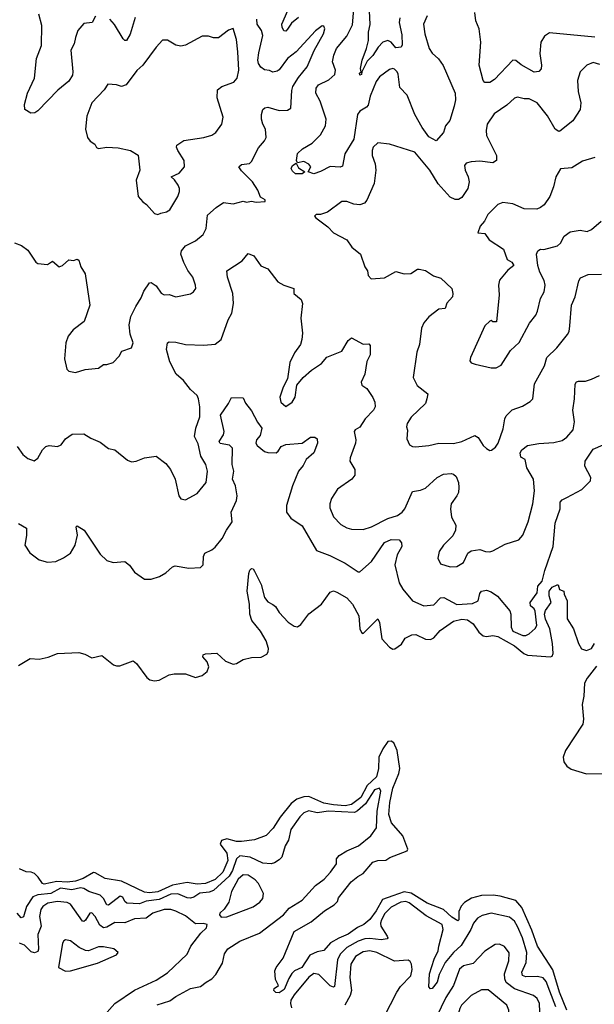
# Model space of a CAD drawing. Extents: x 2199565 to 2323334, y 894172 to 1018966.
# Tile 321 of 440: x 2297916 to 2301412, y 946690 to 952681. Entities that reach past the tile are written whole.
import ezdxf

# ---------------------------------------------------------------- set-up
doc = ezdxf.new("R2010")
doc.units = 0

msp = doc.modelspace()

# ---------------------------------------------------------------- linework, layer by layer
at = {"layer": '0CON10XD'}
for points in [[(2299611.8, 952695), (2299569.7, 952660.3), (2299545, 952623.1), (2299535, 952612.2), (2299523.1, 952613.1), (2299512.3, 952635), (2299510.7, 952655), (2299575.4, 952805)], [(2300395.5, 952705), (2300372.7, 952655), (2300380.5, 952595), (2300406.5, 952505), (2300425, 952477.1), (2300463.8, 952443.8), (2300491.8, 952401.8), (2300564.4, 952235), (2300566.6, 952193.4), (2300558.6, 952155), (2300531.7, 952068.3), (2300506.7, 952035), (2300493.3, 951995), (2300450, 951945), (2300405, 951967.5), (2300363.4, 952025), (2300318.9, 952105), (2300272.3, 952222.3), (2300228.9, 952268.9), (2300218.9, 952348.9), (2300212.2, 952365), (2300195, 952381.1), (2300185, 952384.4), (2300165, 952378.1), (2300105, 952334.4), (2300085, 952304.2), (2300048.2, 952215), (2300035, 952160.6), (2300025, 952148.2), (2299985, 952125.4), (2299970.6, 952105), (2299948.3, 951955), (2299893.1, 951865), (2299879.5, 951790.5), (2299865, 951783.5), (2299805, 951788.9), (2299745, 951756.7), (2299705, 951744.3), (2299670, 951755), (2299687.5, 951785), (2299675, 951802), (2299645, 951817.5), (2299605, 951810), (2299600, 951825), (2299605, 951867.5), (2299636.2, 951895), (2299695, 951930), (2299745, 951980.5), (2299776.4, 952035), (2299780, 952075), (2299744.6, 952185), (2299718.2, 952235), (2299719.6, 952265), (2299732.7, 952285), (2299795.8, 952315), (2299833, 952347), (2299837.8, 952375), (2299819.1, 952425), (2299825.9, 952465), (2299843.8, 952506.2), (2299905, 952581.9), (2299940.1, 952649.9), (2299949, 952745)], [(2300227.7, 952692.3), (2300224.1, 952664.1), (2300241.4, 952588.6), (2300241.9, 952528.1), (2300235.9, 952514.1), (2300205, 952510), (2300175, 952544.4), (2300155.4, 952555.4), (2300125, 952545.5), (2300096.4, 952513.6), (2300065, 952463.2), (2300030.3, 952429.7), (2299996.7, 952365), (2299995, 952347.5), (2299985, 952344.2), (2299982.5, 952355), (2299992.5, 952365), (2299988.6, 952385), (2299999.4, 952435), (2300025.3, 952505), (2300038.5, 952555), (2300037.2, 952605), (2300047.1, 952652.9), (2300044.7, 952735)], [(2301414.8, 952574.8), (2301139.4, 952600.6), (2301109.3, 952580.7), (2301085.6, 952545), (2301079.1, 952475), (2301090.9, 952405), (2301087.8, 952382.2), (2301075, 952366), (2301045, 952362.2), (2300967.2, 952407.2), (2300935, 952433.6), (2300915, 952434.5), (2300805, 952316.5), (2300775, 952299.6), (2300745, 952298.9), (2300735, 952311.2), (2300711.2, 952405), (2300720.8, 952545), (2300710.9, 952625), (2300691.3, 952675), (2300684.3, 952725.7)], [(2297884.4, 951324.4), (2297927.4, 951307.4), (2297965, 951279.2), (2298013.3, 951205), (2298025, 951197.5), (2298085, 951192.5), (2298115, 951212.5), (2298155, 951177.5), (2298175, 951186.2), (2298215, 951220), (2298243.9, 951216.1), (2298265, 951223.3), (2298275, 951217.5), (2298288.3, 951178.3), (2298314.2, 951135), (2298341.4, 950945), (2298308, 950845), (2298240, 950795), (2298210, 950755), (2298195.8, 950715), (2298188.3, 950618.3), (2298203.3, 950555), (2298215, 950543.3), (2298255, 950533.8), (2298313, 950553), (2298395, 950561.2), (2298425, 950583.3), (2298446.1, 950583.9), (2298483.6, 950596.4), (2298520, 950635), (2298537.5, 950665), (2298595.9, 950684.1), (2298605.8, 950715), (2298587.3, 950767.3), (2298581.9, 950825), (2298592.2, 950875), (2298622.8, 950937.2), (2298655, 950988.8), (2298670.3, 951029.7), (2298705, 951080.8), (2298715, 951081.9), (2298745, 951062.5), (2298777, 951017), (2298795, 951006.4), (2298825, 951008.5), (2298865, 950994), (2298955, 951013.3), (2298973.3, 951025), (2298986.2, 951045), (2298986, 951065), (2298968.6, 951115), (2298938.6, 951155), (2298913.9, 951203.9), (2298896.9, 951255), (2298899.4, 951275), (2298923.9, 951306.1), (2298986, 951335), (2299031.4, 951375), (2299050, 951410), (2299057.2, 951492.8), (2299110.7, 951539.3), (2299155, 951568), (2299215, 951560.8), (2299275, 951576.2), (2299295, 951570), (2299326.1, 951576.1), (2299355, 951570.8), (2299410, 951575), (2299410, 951585), (2299381.2, 951601.2), (2299364, 951645), (2299332.9, 951695), (2299265, 951760.8), (2299248, 951785), (2299265, 951799.5), (2299312.8, 951807.2), (2299325, 951818.1), (2299368.9, 951901.1), (2299405.9, 951944.1), (2299414.5, 951965), (2299411.1, 952015), (2299394.6, 952045), (2299387.3, 952075), (2299386.4, 952103.6), (2299395.6, 952134.4), (2299406.7, 952145), (2299425, 952149.4), (2299495, 952128.2), (2299545, 952130.6), (2299565, 952143.8), (2299571.4, 952251.4), (2299578.2, 952275), (2299611.3, 952328.7), (2299665, 952394), (2299706.2, 952493.8), (2299764, 952595), (2299771.2, 952625), (2299765, 952642.5), (2299755, 952643.3), (2299715, 952613.8), (2299596.9, 952485), (2299545.5, 952445), (2299495, 952375.6), (2299482.1, 952367.9), (2299455, 952362.1), (2299435, 952372.3), (2299405, 952375.4), (2299382.2, 952392.3), (2299367.9, 952415), (2299364.7, 952434.7), (2299371, 952479), (2299393.9, 952585), (2299386.1, 952615), (2299360.3, 952655), (2299358.8, 952685)], [(2298377.6, 952702.4), (2298356, 952664), (2298305, 952658.2), (2298268.8, 952615), (2298255, 952573.8), (2298247.5, 952535), (2298226.6, 952495), (2298239.6, 952365), (2298236, 952344), (2298215, 952306.2), (2298147.2, 952252.8), (2298025, 952125.7), (2298006.7, 952115), (2297983, 952113), (2297946.2, 952135), (2297944.4, 952164.4), (2297962.1, 952235), (2298004.6, 952325), (2298017.3, 952445), (2298047.3, 952525), (2298051.1, 952645), (2298032.2, 952715)], [(2298617.9, 952695), (2298587.4, 952592.6), (2298565, 952554), (2298555, 952554.2), (2298545, 952564.2), (2298492.1, 952652.1), (2298464.4, 952685)], [(2298755, 951496.2), (2298775, 951503.8), (2298808.8, 951511.2), (2298830, 951525), (2298878.6, 951605), (2298888.6, 951635), (2298888.6, 951655), (2298880, 951675), (2298857.5, 951707.5), (2298836.7, 951725), (2298885, 951746.7), (2298918.6, 951785), (2298917.1, 951825), (2298878, 951885), (2298868.8, 951905), (2298871.7, 951918.3), (2298915, 951945.7), (2299035.5, 951964.5), (2299085, 951979.2), (2299108.8, 951995), (2299146, 952045), (2299152.7, 952087.3), (2299117.9, 952205), (2299120, 952255), (2299145, 952274.4), (2299218.6, 952301.4), (2299239.4, 952325), (2299248.5, 952375), (2299243.3, 952485), (2299235, 952560), (2299215, 952627.5), (2299185, 952616.7), (2299125, 952570.6), (2299095, 952571.1), (2299065, 952580.5), (2299025, 952580.6), (2298925, 952526.9), (2298895, 952519.5), (2298866.2, 952526.2), (2298815, 952557.5), (2298785, 952556), (2298746.3, 952513.7), (2298665.6, 952405), (2298627.2, 952372.8), (2298564, 952285), (2298535, 952274.3), (2298505, 952284.4), (2298450.8, 952289.2), (2298428.8, 952255), (2298353.8, 952175), (2298323.8, 952095), (2298316.2, 952015), (2298327.5, 951965), (2298345, 951942.5), (2298373, 951923), (2298383.6, 951903.6), (2298395, 951897.5), (2298445, 951906.2), (2298515, 951902.5), (2298590, 951885), (2298636.1, 951856.1), (2298646.2, 951765), (2298623.3, 951705), (2298636.1, 951606.1), (2298665, 951572.5), (2298687.7, 951557.7), (2298735, 951501.2), (2298755, 951496.2)], [(2301445, 952409.4), (2301405, 952420.8), (2301365.7, 952404.3), (2301325.8, 952365), (2301308.7, 952311.3), (2301313.1, 952245), (2301328.9, 952175), (2301324.7, 952135.3), (2301280.8, 952065), (2301202.7, 952002.7), (2301195, 952001.4), (2301172.9, 952015), (2301125.8, 952095.8), (2301064.7, 952174.7), (2301015, 952198.9), (2300985, 952198.9), (2300945, 952209.5), (2300925, 952204.4), (2300878.5, 952161.5), (2300802, 952108), (2300760, 952045), (2300752.8, 952007.2), (2300756.3, 951976.3), (2300817.1, 951855), (2300816.2, 951823.8), (2300795, 951810), (2300715, 951820.8), (2300662.6, 951817.4), (2300632.7, 951807.3), (2300621.9, 951795), (2300625.4, 951765), (2300643.8, 951725), (2300650, 951695), (2300642.7, 951655), (2300605, 951600), (2300585, 951587.8), (2300565, 951586.5), (2300535, 951601.1), (2300461.7, 951681.7), (2300410.9, 951765), (2300319.2, 951875), (2300165, 951924.3), (2300095, 951931.2), (2300066, 951905), (2300060, 951885), (2300060, 951855), (2300078.5, 951805), (2300081.5, 951765), (2300071.8, 951685), (2300026.9, 951583.1), (2300013.8, 951565), (2299985, 951554.4), (2299948.3, 951558.3), (2299905, 951575.8), (2299875, 951575.8), (2299789.1, 951510.9), (2299745, 951496.2), (2299720, 951495), (2299710, 951485), (2299717.5, 951475), (2299790.3, 951420.3), (2299825, 951383.8), (2299905, 951342), (2299937.3, 951297.3), (2299990, 951255), (2300015, 951177.5), (2300032.3, 951152.3), (2300036.2, 951125), (2300054.1, 951104.1), (2300135, 951111.2), (2300205, 951150), (2300255, 951134), (2300295, 951136), (2300335, 951163.8), (2300346.1, 951163.9), (2300385, 951155.6), (2300432.9, 951122.9), (2300477.8, 951107.8), (2300544.2, 951045), (2300551.4, 951015), (2300549.2, 950995), (2300513.4, 950956.6), (2300505, 950923.3), (2300465, 950919.2), (2300405, 950874.2), (2300373.4, 950836.6), (2300360, 950805), (2300348.1, 950705), (2300332.6, 950657.4), (2300310, 950505), (2300334.7, 950454.7), (2300399.2, 950405), (2300393.1, 950375), (2300384.3, 950345), (2300297.9, 950262.1), (2300272.5, 950225), (2300268, 950205), (2300274.1, 950184.1), (2300270.5, 950130.5), (2300286.7, 950095), (2300305, 950084.2), (2300323, 950083), (2300405, 950090), (2300465, 950103.8), (2300555, 950102.9), (2300606.2, 950115), (2300685, 950150.6), (2300705, 950139.2), (2300735, 950091.2), (2300755, 950071.2), (2300775, 950060), (2300787, 950063), (2300810.7, 950079.3), (2300825.6, 950105), (2300857.7, 950192.3), (2300866.9, 950253.1), (2300875, 950270), (2300912.6, 950307.4), (2300975, 950330.6), (2301021.7, 950358.3), (2301038, 950375), (2301048, 950465), (2301108.6, 950575), (2301123.5, 950625), (2301183.3, 950685), (2301248.9, 950765), (2301259.5, 950785), (2301262.4, 950817.6), (2301271.8, 950945), (2301295.4, 950995), (2301317.9, 951092.1), (2301328.5, 951111.5), (2301375, 951130.6), (2301455, 951132.5)], [(2301415, 951843.1), (2301339.5, 951820.5), (2301275, 951780), (2301205, 951773.3), (2301176.7, 951725), (2301163.8, 951665), (2301140.8, 951605), (2301106, 951555), (2301085, 951538), (2301061.2, 951528.8), (2300985, 951530), (2300915, 951560.8), (2300855, 951568), (2300825, 951556.2), (2300764.2, 951495), (2300744.4, 951455.6), (2300716.7, 951425), (2300702.5, 951385), (2300745, 951380), (2300772.1, 951342.1), (2300860, 951285), (2300882, 951222), (2300910, 951205), (2300921.2, 951185), (2300885, 951156.7), (2300834.2, 951095.8), (2300828, 951065), (2300833, 951007), (2300817, 950843), (2300795, 950842.5), (2300785, 950850), (2300775, 950846.7), (2300745, 950818), (2300658.1, 950625), (2300654.2, 950605), (2300663, 950593), (2300685.8, 950585.8), (2300785, 950562.5), (2300815, 950562.5)], [(2299593.6, 951743.6), (2299575, 951760), (2299568, 951775), (2299575, 951793.3), (2299598.3, 951808.3), (2299610.8, 951780.8), (2299650, 951755), (2299635, 951743.8), (2299593.6, 951743.6)], [(2300815, 950562.5), (2300845, 950580), (2300902.1, 950667.9), (2300955, 950716.2), (2301016.7, 950835), (2301055.8, 950884.2), (2301065, 950907.5), (2301084.3, 950985), (2301105.7, 951025), (2301112.9, 951065), (2301106.7, 951095), (2301080.8, 951145), (2301068, 951185), (2301060, 951255), (2301068.8, 951275), (2301085, 951284.3), (2301105, 951282.9), (2301188, 951305), (2301205, 951322), (2301228.6, 951365), (2301265, 951390), (2301325, 951400), (2301367.3, 951392.7), (2301395, 951404), (2301454.2, 951455)], [(2297900.6, 950085), (2297935, 950036), (2297965, 950011.2), (2298003, 949997), (2298025, 950013.3), (2298053.8, 950065), (2298075, 950083.8), (2298095, 950090), (2298145, 950083.8), (2298167.5, 950095), (2298195, 950131.2), (2298235, 950160), (2298305, 950162), (2298348.8, 950135), (2298405, 950110.8), (2298455, 950072), (2298495, 950063.3), (2298572.1, 950002.1), (2298595, 949992), (2298624.1, 949995.9), (2298675, 950016), (2298745.9, 950025.9), (2298805, 949981.2), (2298834, 949945), (2298861.2, 949885), (2298884, 949785), (2298895, 949766.7), (2298925, 949760), (2298995, 949798), (2299049.4, 949865), (2299058.2, 949935), (2299048.8, 949975), (2299017.2, 950025), (2299000.7, 950100.7), (2298979.6, 950145), (2298987.5, 950195), (2299011.6, 950265), (2299011.2, 950325), (2299003.3, 950375), (2298995.6, 950395), (2298955, 950430.5), (2298911.5, 950485), (2298867.8, 950525), (2298829.1, 950599.1), (2298809.6, 950675), (2298814.5, 950715.5), (2298825, 950721.2), (2298865, 950720), (2298925, 950705.5), (2299035, 950701.1), (2299105, 950707.8), (2299140.6, 950735), (2299183.3, 950855), (2299207.1, 950895), (2299216.5, 950955), (2299212.7, 951015), (2299180, 951115), (2299176.7, 951153.3), (2299270, 951215), (2299305, 951258.8), (2299340, 951245), (2299383.6, 951183.6), (2299425.7, 951165.7), (2299487, 951087), (2299522.5, 951065), (2299583.3, 951045), (2299583.8, 951015), (2299628.3, 950978.3), (2299635.6, 950955), (2299625.7, 950865), (2299635.7, 950774.3), (2299633.1, 950735), (2299623.1, 950705), (2299587.1, 950655), (2299558.1, 950595), (2299544.4, 950495.6), (2299518, 950445), (2299499.2, 950385), (2299505, 950353.3), (2299535, 950327.5), (2299573.8, 950355), (2299590.8, 950385), (2299602.4, 950457.6), (2299639.2, 950505), (2299690.5, 950549.5), (2299750.8, 950589.2), (2299785, 950627.5), (2299876.2, 950663.8), (2299915, 950728.8), (2299935, 950745.7), (2300005, 950708), (2300039.3, 950709.3), (2300048.3, 950698.3), (2300047.9, 950642.1), (2300027.9, 950602.1), (2300015.5, 950525), (2299992.5, 950475), (2299998.1, 950458.1), (2300026.7, 950436.7), (2300065, 950383.3), (2300075.7, 950355), (2300078.6, 950325), (2300068.6, 950305), (2300017.6, 950252.4), (2299985, 950202), (2299955.8, 950185), (2299949.5, 950175), (2299960.5, 950125), (2299958.9, 950105), (2299925.7, 950015), (2299924.5, 949995.5), (2299954.3, 949945), (2299955, 949910), (2299935.8, 949885), (2299848.6, 949825), (2299812.8, 949767.2), (2299803.1, 949735), (2299802.1, 949712.1), (2299825, 949656.7), (2299869.7, 949609.7), (2299905, 949589.2), (2299935, 949580.6), (2300005, 949578.6), (2300055, 949595.6), (2300155, 949646.1), (2300214, 949665), (2300242.9, 949685), (2300257.8, 949705), (2300305, 949811.4), (2300355, 949818.2), (2300385, 949831.8), (2300455, 949895.7), (2300495, 949916.7), (2300539.7, 949919.7), (2300555.5, 949915.5), (2300570.9, 949900.9), (2300585.7, 949865), (2300588.1, 949835), (2300585.5, 949805), (2300575.6, 949785), (2300540.6, 949735), (2300536.9, 949705), (2300541.8, 949655), (2300568.9, 949605), (2300566.7, 949575), (2300549.8, 949540.2), (2300495, 949484), (2300468, 949445), (2300458.8, 949405), (2300475, 949370), (2300535, 949352), (2300575, 949354), (2300615, 949378), (2300642.9, 949435), (2300661.4, 949448.6), (2300715, 949457.5), (2300750, 949445), (2300775, 949443.8), (2300795, 949448.8), (2300869.7, 949490.3), (2300953.2, 949516.8), (2300977.1, 949545), (2301009.4, 949625), (2301036.7, 949735), (2301048.6, 949815), (2301042.2, 949885), (2301001.9, 949955), (2300990, 950005), (2300965, 950020), (2300961.4, 950045), (2300970, 950065), (2301005, 950091.4), (2301075, 950103.3), (2301165, 950108.9), (2301215, 950120), (2301245, 950140.6), (2301281.9, 950185), (2301290.6, 950235), (2301280.8, 950305), (2301291.5, 950375), (2301295.4, 950464.6), (2301302.7, 950477.3), (2301315, 950482.5), (2301357.7, 950482.3), (2301395, 950493.8), (2301443.6, 950516.4)], [(2297907.5, 949615), (2297957, 949587), (2297957, 949543), (2297947.1, 949485), (2297977, 949437), (2298035, 949394.4), (2298085, 949380.5), (2298134.6, 949385.4), (2298182.3, 949407.7), (2298224.6, 949435.4), (2298252.7, 949485), (2298268.1, 949545), (2298260, 949595), (2298265, 949602.5), (2298308, 949575), (2298405, 949430), (2298445, 949391.2), (2298485, 949378.8), (2298555, 949383.8), (2298583.2, 949363.2), (2298615, 949318.8), (2298675, 949278), (2298715, 949277.5), (2298765.6, 949294.4), (2298805, 949316), (2298845, 949351.4), (2298861.4, 949358.6), (2298945, 949344.6), (2299015, 949348.5), (2299031.2, 949365), (2299033.1, 949415), (2299042.5, 949435), (2299084.5, 949455.5), (2299105, 949472.5), (2299147.5, 949525), (2299172.9, 949575), (2299207.8, 949625), (2299201.5, 949685), (2299234.6, 949755), (2299239.2, 949785), (2299228.5, 949845), (2299210.5, 949885), (2299217.7, 949935), (2299208.2, 949975), (2299209.6, 950075), (2299191.8, 950091.8), (2299135, 950102.5), (2299129, 950115), (2299155.2, 950155), (2299159.3, 950175), (2299136.5, 950275), (2299186.7, 950345), (2299205, 950382.5), (2299275, 950380), (2299288.8, 950348.8), (2299325, 950301.4), (2299361.9, 950231.9), (2299389.5, 950195), (2299378.3, 950151.7), (2299355.8, 950125), (2299352.4, 950105), (2299359.5, 950089.5), (2299405, 950054), (2299425, 950047.1), (2299475, 950046.4), (2299488.9, 950055), (2299506.6, 950083.4), (2299535, 950095.6), (2299635, 950104.4), (2299685, 950142), (2299710.5, 950140.5), (2299725, 950130), (2299726.7, 950105), (2299705.7, 950045), (2299658, 950005), (2299640.7, 949969.3), (2299612, 949935), (2299575.6, 949845), (2299538.9, 949725), (2299537.8, 949685), (2299565, 949647.5), (2299635, 949600.8), (2299721.2, 949451.2), (2299801.5, 949421.5), (2299895, 949373.8), (2299975, 949322), (2299985, 949322), (2300056.3, 949383.7), (2300135, 949500), (2300175, 949518.9), (2300225, 949516.9), (2300238.3, 949498.3), (2300241.1, 949475), (2300211.5, 949425), (2300198, 949365), (2300224.6, 949255), (2300245.9, 949215.9), (2300305.6, 949145), (2300375, 949115.5), (2300435, 949120.5), (2300475, 949164.4), (2300495.8, 949165.8), (2300575, 949123.4), (2300671.3, 949128.7), (2300704.4, 949145), (2300715, 949190), (2300725.5, 949204.5), (2300755, 949210.5), (2300785, 949199.2), (2300822.8, 949172.8), (2300897.1, 949085), (2300904, 949065), (2300905.4, 948985), (2300915, 948961.2), (2300975.9, 948934.1), (2300995, 948933.5), (2301015, 948944.6), (2301052.7, 948977.3), (2301060.9, 948995), (2301052.3, 949082.3), (2301045, 949097.5), (2301024.2, 949115), (2301022.2, 949135), (2301063.8, 949195), (2301068.2, 949235), (2301095, 949265.8), (2301110.2, 949329.8), (2301161.1, 949475), (2301172.8, 949617.2), (2301204.3, 949705), (2301204.6, 949745.4), (2301215, 949760), (2301245, 949774.4), (2301335, 949822.5), (2301388, 949875), (2301391.2, 949895), (2301354.2, 949965), (2301356.9, 949995), (2301405, 950068.1), (2301466, 950094)], [(2298735, 948658), (2298765, 948662.5), (2298825, 948694.4), (2298855, 948701.5), (2298925, 948701.4), (2298985, 948679.2), (2299025, 948691.4), (2299056, 948715), (2299065.9, 948744.1), (2299056.7, 948775), (2299028.8, 948805), (2299032.3, 948817.7), (2299045, 948823.3), (2299115, 948826.7), (2299168.5, 948778.5), (2299215, 948760), (2299235, 948764.4), (2299275, 948787.5), (2299325, 948800), (2299385, 948801.9), (2299419.4, 948820.6), (2299427.8, 948835), (2299429.1, 948855), (2299415, 948902), (2299381.2, 948961.2), (2299328.5, 949025), (2299315.3, 949065), (2299313.2, 949125), (2299300, 949205), (2299309.1, 949310.9), (2299315, 949332.5), (2299325, 949342.5), (2299335, 949340), (2299345, 949326.7), (2299384.4, 949245), (2299404.2, 949165), (2299425, 949139.2), (2299455, 949122.5), (2299471.7, 949111.7), (2299494.3, 949075), (2299548, 949015), (2299585, 948990.8), (2299605, 948987.5), (2299625, 949002), (2299675, 949066.9), (2299751.8, 949125), (2299805, 949197.1), (2299825, 949205.6), (2299845, 949198.9), (2299905, 949163.6), (2299940.9, 949125), (2299979.2, 949055), (2299985.7, 948975.7), (2299995, 948953.3), (2300005, 948946.7), (2300095, 949036.7), (2300104.2, 949014.2), (2300118, 948915), (2300165, 948864), (2300185, 948850.8), (2300197, 948853), (2300238.6, 948881.4), (2300261.2, 948918.8), (2300301.2, 948938.8), (2300325, 948940), (2300385, 948911.2), (2300415, 948910), (2300435, 948920), (2300474.7, 948965.3), (2300555, 949021.2), (2300605, 949033.8), (2300639.2, 949029.2), (2300675, 949006.2), (2300708.9, 948955), (2300735, 948933.2), (2300755, 948928.7), (2300795, 948935.4), (2300825, 948927.5), (2300925, 948871.7), (2300983.1, 948825), (2301005, 948814.8), (2301145.9, 948804.1), (2301155, 948809.4), (2301161.3, 948825), (2301157.9, 948885), (2301140.1, 948975), (2301115, 949033.1), (2301108.4, 949065), (2301115, 949086.2), (2301148.8, 949135), (2301136.2, 949176.2), (2301135.9, 949205), (2301155, 949229.5), (2301185, 949243.3), (2301191.7, 949241.7), (2301200, 949215), (2301226.7, 949205), (2301227.5, 949185), (2301245.6, 949145), (2301245.9, 949035.9), (2301284.5, 948975), (2301314.5, 948885), (2301333.3, 948853.3), (2301365, 948842.5), (2301394.6, 948855.4), (2301411.8, 948885)], [(2297908.9, 948751.1), (2297980, 948795), (2298035, 948790), (2298088.1, 948801.9), (2298145, 948825.6), (2298275, 948830.6), (2298311.7, 948821.7), (2298355, 948798.8), (2298415, 948812.5), (2298486.4, 948756.4), (2298505, 948750), (2298525, 948750), (2298605, 948781.2), (2298626.7, 948765), (2298688.8, 948678.8), (2298707.5, 948665), (2298735, 948658)], [(2301425, 948748.2), (2301367.5, 948675), (2301351.2, 948645), (2301348.2, 948565), (2301338.2, 948515), (2301345.5, 948425), (2301341.2, 948395), (2301236, 948235), (2301221.5, 948195), (2301226.8, 948165), (2301245, 948138.8), (2301270.5, 948120.5), (2301365, 948092.2), (2301465.5, 948094.5)], [(2301244.9, 946654.9), (2301199.4, 946765), (2301159.2, 946899.3), (2301065.9, 947045), (2301031.2, 947141.2), (2300970.3, 947280.3), (2300935, 947322), (2300839.2, 947349.2), (2300795.3, 947355.3), (2300725, 947352.5), (2300665, 947336.7), (2300621.1, 947308.9), (2300602.2, 947287.8), (2300587.2, 947255), (2300587.1, 947205), (2300580.8, 947199.2), (2300545, 947220.8), (2300495, 947267.6), (2300395, 947305.5), (2300297.4, 947367.4), (2300255, 947374.6), (2300185, 947350.4), (2300122.3, 947327.7), (2300085, 947260), (2300045, 947206.1), (2300010, 947175), (2299971.7, 947158.3), (2299915, 947116.9), (2299856.7, 947093.3), (2299806.1, 947063.9), (2299765, 947018), (2299725, 947010.6), (2299680.8, 946989.2), (2299631.1, 946915), (2299586.7, 946893.3), (2299572, 946878), (2299552.7, 946847.3), (2299525, 946780), (2299495, 946760), (2299473, 946763), (2299462.5, 946775), (2299463.3, 946786.7), (2299490, 946805), (2299471.7, 946841.7), (2299468.8, 946895), (2299476.2, 946915), (2299519.5, 946970.5), (2299585, 947132.5), (2299688.5, 947191.5), (2299770.4, 947259.6), (2299828.2, 947295), (2299848.9, 947315), (2299855, 947338.8), (2299870.7, 947359.3), (2299932.5, 947435), (2299971.8, 947468.2), (2300005, 947486.7), (2300065, 947554.5), (2300095, 947565.4), (2300142.9, 947567.1), (2300167.3, 947582.7), (2300272.5, 947625), (2300276.1, 947633.9), (2300246, 947715), (2300177.8, 947795), (2300160.6, 947845), (2300168, 947918), (2300185.7, 948005.7), (2300221.6, 948095), (2300227.9, 948125), (2300212.7, 948235), (2300192.2, 948282.2), (2300175, 948291.9), (2300155, 948288.5), (2300124.7, 948245.3), (2300101.4, 948195), (2300098.4, 948125), (2300085.4, 948075), (2300028.7, 948021.3), (2299990.3, 947949.7), (2299935, 947906.8), (2299895, 947898.7), (2299825, 947903.1), (2299766.5, 947915), (2299675, 947955.2), (2299645, 947952.5), (2299602.1, 947937.9), (2299567.1, 947912.9), (2299500.4, 947829.6), (2299458.1, 947761.9), (2299415, 947718.5), (2299345, 947690.4), (2299265, 947680.2), (2299235, 947680.8), (2299176.7, 947696.7), (2299143.8, 947686.2), (2299136.1, 947665), (2299175, 947610.5), (2299181.5, 947565), (2299151.9, 947495), (2299105, 947449), (2299045, 947424.6), (2298995, 947420.8), (2298935, 947432), (2298844.3, 947415.7), (2298755, 947374.8), (2298705, 947368.3), (2298675, 947373.3), (2298535, 947440), (2298435, 947455.5), (2298375, 947491.1), (2298365, 947491.5), (2298301.8, 947455), (2298255, 947439.3), (2298205, 947432.9), (2298141.7, 947438.3), (2298065, 947421.1), (2298054.2, 947425), (2298028, 947465), (2298005, 947485.8), (2297985, 947494.2), (2297955, 947495.8), (2297915, 947514.3)], [(2298752.2, 946687.8), (2298828.8, 946711.2), (2298865, 946738.2), (2298955, 946786.2), (2299015, 946799.5), (2299050.8, 946825), (2299085.3, 946844.7), (2299108.1, 946871.9), (2299148.5, 946941.5), (2299161.6, 946998.4), (2299182.3, 947027.7), (2299254.7, 947075.3), (2299375, 947123.2), (2299520.9, 947235), (2299555, 947275.5), (2299635, 947323.6), (2299716.1, 947413.9), (2299767.9, 947452.1), (2299806.9, 947495), (2299843.3, 947545), (2299842.9, 947575), (2299859.1, 947595), (2299904.9, 947625.1), (2299976.7, 947655), (2300052.9, 947715), (2300085.4, 947765), (2300090, 947865), (2300113.3, 947986.7), (2300104.6, 948004.6), (2300075, 947996), (2300020.1, 947909.9), (2299971.7, 947868.3), (2299951.6, 947858.4), (2299794.6, 947865.4), (2299725.7, 947855.7), (2299675, 947867.6), (2299645, 947856), (2299619.5, 947830.5), (2299565.7, 947754.3), (2299551.8, 947688.2), (2299531.1, 947655), (2299509.6, 947585), (2299495, 947568.5), (2299465, 947550.5), (2299445, 947544.4), (2299395, 947548.4), (2299316.9, 947585), (2299255, 947594.8), (2299235, 947574.6), (2299210.1, 947505), (2299190.5, 947469.5), (2299095, 947382), (2299067.7, 947372.3), (2299012.5, 947367.5), (2298975, 947342.1), (2298955, 947335.7), (2298935, 947338.1), (2298877.6, 947362.4), (2298835, 947361.1), (2298765, 947328.5), (2298685, 947317.8), (2298645, 947301.6), (2298566.4, 947306.4), (2298555.6, 947315.6), (2298542.9, 947342.9), (2298527.8, 947347.8), (2298455, 947293.3), (2298445, 947295.6), (2298425.2, 947335.2), (2298405, 947354.7), (2298336.6, 947376.6), (2298305.5, 947395.5), (2298285, 947398.3), (2298232.4, 947387.6), (2298163.7, 947396.3), (2298105, 947364.7), (2298025, 947356.4), (2297995.1, 947344.9), (2297956.7, 947285), (2297938, 947222), (2297925, 947215.6), (2297900.8, 947245)], [(2299141.4, 947221.4), (2299175, 947221.9), (2299336.1, 947283.9), (2299377.3, 947312.7), (2299393.8, 947335), (2299399.6, 947365), (2299368.2, 947425), (2299348.6, 947448.6), (2299305, 947476.9), (2299275, 947479.2), (2299245, 947451.8), (2299203.5, 947376.5), (2299187.3, 947312.7), (2299160, 947270), (2299134, 947245), (2299131.2, 947235), (2299141.4, 947221.4)], [(2298414.5, 946605.5), (2298495, 946695.7), (2298614, 946776), (2298745, 946838.2), (2298815, 946882.2), (2298933.5, 946996.5), (2298957.5, 947045), (2299017.5, 947122.5), (2299051.2, 947155), (2299056.7, 947175), (2299032.3, 947182.3), (2298985, 947180.8), (2298925, 947227.9), (2298865, 947256.9), (2298835, 947266.7), (2298795, 947266.8), (2298725, 947244.1), (2298684.8, 947215.2), (2298615, 947210), (2298554.7, 947185.3), (2298495, 947188.4), (2298445, 947160.5), (2298425, 947156.6), (2298402.8, 947172.8), (2298375, 947224.4), (2298355, 947246.7), (2298341.9, 947245), (2298315, 947201.5), (2298305, 947194.5), (2298297.1, 947197.1), (2298225, 947299.1), (2298205, 947308.9), (2298146.3, 947316.3), (2298086.7, 947305), (2298056.4, 947285), (2298043.6, 947266.4), (2298035.3, 947225), (2298045.8, 947165), (2298026.8, 947115), (2298030.4, 947025), (2298025, 947011.9), (2298005.5, 947004.5), (2297985, 947009.5), (2297945, 947049.7), (2297915, 947063.3)], [(2301177.3, 946675), (2301141, 946771), (2301119.1, 946829.1), (2301101, 946851), (2301065, 946859.8), (2300995, 946856.8), (2300974.6, 946865), (2300970, 946885), (2300996.1, 946945), (2301000.2, 947005), (2300975.2, 947095), (2300945, 947164.4), (2300925, 947195.4), (2300895, 947220.7), (2300785, 947245.3), (2300728.3, 947231.7), (2300701.5, 947215), (2300676.8, 947185), (2300659.7, 947145), (2300601.2, 947048.8), (2300555, 947005.9), (2300503.3, 946945), (2300467.7, 946872.3), (2300454.6, 946825), (2300425, 946785.7), (2300415, 946783.8), (2300405, 946796.7), (2300408.1, 946875), (2300438, 946965), (2300461.2, 947015), (2300465.7, 947045), (2300491.7, 947145), (2300485, 947176.7), (2300389, 947229), (2300285, 947308.8), (2300265, 947316.5), (2300235, 947312.8), (2300175, 947281.6), (2300138, 947242), (2300116, 947205), (2300110, 947185), (2300112.2, 947165), (2300151.2, 947105), (2300155.4, 947095), (2300150.8, 947089.2), (2300115, 947083), (2300045, 947091.5), (2300015, 947089), (2299975, 947075.4), (2299905, 947036.3), (2299865.7, 946995), (2299848.9, 946961.1), (2299830.4, 946799.6), (2299825, 946794.4), (2299805, 946802.5), (2299735, 946872.1), (2299705, 946877.3), (2299675, 946855.4), (2299585, 946748.2), (2299566, 946715), (2299563.9, 946695), (2299569.4, 946669.4)], [(2298195, 946892.5), (2298225, 946894.2), (2298389.7, 946940.3), (2298505, 946990.8), (2298513.8, 947005), (2298487.6, 947027.6), (2298425, 947041.1), (2298395, 947040), (2298335, 947015.4), (2298315, 947017.7), (2298276.4, 947036.4), (2298225, 947075.8), (2298195, 947082), (2298183.3, 947076.7), (2298176.9, 947063.1), (2298151.4, 946915), (2298195, 946892.5)], [(2301080.4, 946645), (2301078, 946695), (2301063.8, 946725), (2301041.4, 946745), (2300925.5, 946785.5), (2300875, 946823.8), (2300866.2, 946845), (2300865.7, 946875), (2300892, 946955), (2300893.3, 947003.3), (2300865, 947041.4), (2300835, 947055.6), (2300807.5, 947055), (2300745, 947013.5), (2300675, 946938.5), (2300615, 946924.6), (2300590.4, 946905), (2300554.8, 946805.2), (2300508.6, 946731.4), (2300450.6, 946615)], [(2300132.2, 946615), (2300209.4, 946765), (2300232.2, 946797.8), (2300295, 946863.8), (2300303, 946903), (2300300, 946935), (2300291.4, 946951.4), (2300278.3, 946958.3), (2300195, 946953.5), (2300089.2, 947005), (2300045, 947015.7), (2300005, 947010.7), (2299958.1, 946981.9), (2299929.5, 946935), (2299924.3, 946854.3), (2299934.7, 946774.7), (2299926.3, 946745), (2299894.2, 946685)], [(2300605, 946500), (2300635, 946504.3), (2300714, 946536), (2300805, 946536.5), (2300835, 946546.2), (2300868, 946582), (2300888.8, 946625), (2300891.5, 946655), (2300880, 946685), (2300765, 946778.9), (2300725, 946777.9), (2300663.1, 946745), (2300603.8, 946685), (2300592.5, 946665), (2300574, 946595), (2300576.2, 946565), (2300592, 946512), (2300605, 946500)]]:
    msp.add_lwpolyline(points, dxfattribs=at)

doc.saveas('drawing.dxf')
